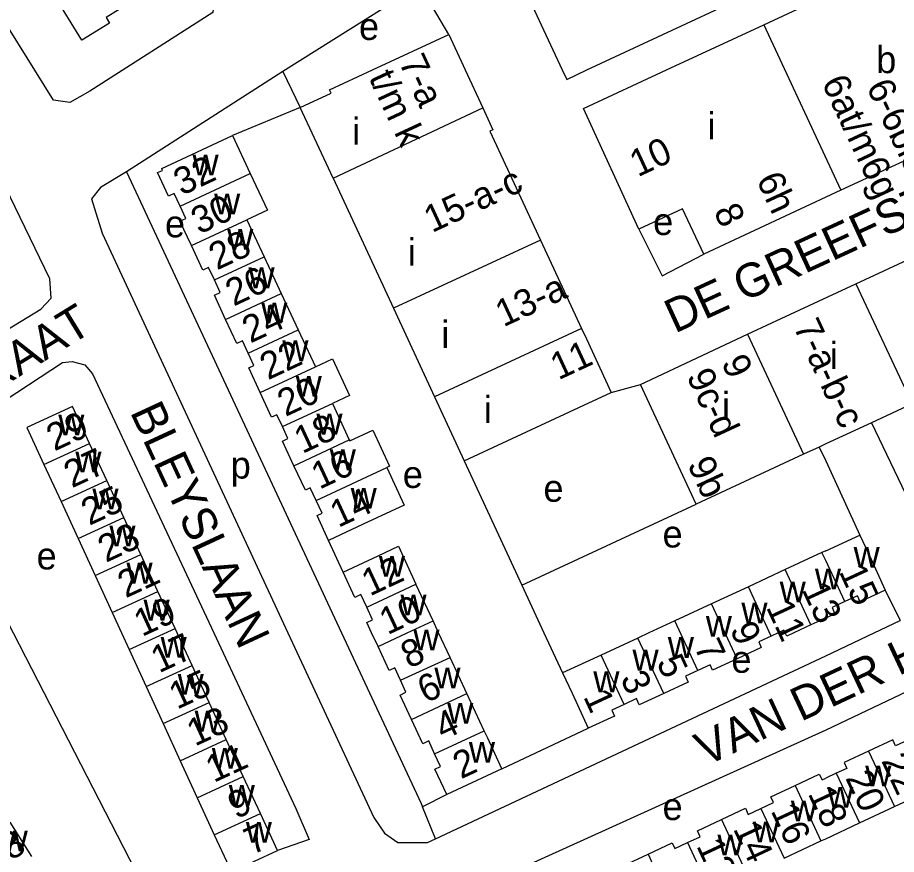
# Model space of a CAD drawing. Extents: x 159294 to 161936, y 384538 to 386517.
# Drawn here: x 160380.3 to 160510.5, y 386133.9 to 386257.8 of the extents above; entities that cross this region are included whole.
import ezdxf

# ---------------------------------------------------------------- set-up
doc = ezdxf.new("R2010")
doc.units = 0
for name, color, linetype in [('BLT_Basislijn', 7, 'Continuous'), ('BLT_Bebouwing', 7, 'Continuous'), ('BLT_Centroide', 7, 'Continuous'), ('BLT_Huisnummer', 7, 'Continuous'), ('BLT_Huisnummer_ tussenligend', 7, 'Continuous'), ('BLT_Huisnummer_reeks', 7, 'Continuous'), ('BLT_Onderverdeling_panden', 7, 'Continuous'), ('BLT_Straatnaam', 7, 'Continuous')]:
    doc.layers.add(name, color=color, linetype=linetype)

msp = doc.modelspace()

# ---------------------------------------------------------------- linework, layer by layer
at = {"layer": 'BLT_Basislijn'}
for p, q in [((160419.6, 386249.79), (160396.45, 386234.94)), ((160419.6, 386249.79), (160422.19, 386244.45)), ((160422.19, 386244.45), (160412.15, 386240.3)), ((160468.24, 386202.27), (160472.58, 386203.45)), ((160506.77, 386197.77), (160512.98, 386184.86)), ((160446.45, 386192.16), (160454.99, 386173.75)), ((160454.99, 386173.75), (160480.83, 386185.72)), ((160428.52, 386175.67), (160426.39, 386180.36)), ((160508.83, 386173), (160511.04, 386168.5)), ((160452.06, 386146.52), (160464.84, 386152.54)), ((160443.89, 386142.72), (160440.27, 386140.93)), ((160442.2, 386136.18), (160440.27, 386140.93))]:
    msp.add_line(p, q, dxfattribs=at)
for points in [[(160409.36, 386260.18), (160409.23, 386258.49), (160391, 386246.88), (160388.07, 386245.18), (160385.65, 386245.54), (160363.06, 386281.74), (160362.46, 386283.87), (160363.16, 386285.18), (160493.61, 386366.27), (160494.3, 386366.65)], [(160360.8, 386200.61), (160383.77, 386214.61), (160385.27, 386216.2), (160385.11, 386219.06), (160377.79, 386234.18), (160353.05, 386274.29), (160351.21, 386276.18), (160350.18, 386276.71), (160347.09, 386276.65), (160345.53, 386275.8), (160322.16, 386261.2), (160301.38, 386247.51), (160301.22, 386245.24), (160301.43, 386244.77), (160312.37, 386226.96), (160335.95, 386189.08), (160337.64, 386188.04), (160339.61, 386188.04), (160356.4, 386197.9)], [(160444.18, 386255.24), (160441.77, 386259.36), (160440.98, 386260.2), (160440.15, 386260.81), (160437.93, 386260.83), (160434.31, 386259.02), (160419.6, 386249.79)], [(160396.45, 386234.94), (160392.59, 386232.59), (160391.26, 386230.93), (160392.84, 386225.84), (160420.36, 386166.67), (160433.07, 386139.36), (160434.65, 386137.04), (160436.63, 386135.65), (160441.04, 386135.66), (160442.2, 386136.18)], [(160396.45, 386234.94), (160428.29, 386166.67), (160440.08, 386141.4), (160440.27, 386140.93)], [(160472.35, 386226.43), (160475.77, 386219.53), (160481.93, 386222.73)], [(160365.03, 386192.34), (160386.96, 386206.69), (160388.39, 386206.85), (160390.3, 386206.34), (160391.41, 386205), (160409.36, 386166.67), (160421.55, 386140.65), (160423.49, 386136.09), (160418.8, 386134.45)], [(160499.05, 386194.18), (160500, 386192.13), (160505.05, 386181.15)], [(160365.03, 386192.34), (160375.41, 386175), (160379.69, 386166.67), (160398.73, 386129.63), (160399.65, 386128.07)], [(160454.99, 386173.75), (160458.28, 386166.67), (160461.04, 386160.73)], [(160442.2, 386136.18), (160500, 386163.27), (160507.17, 386166.67), (160511.04, 386168.5)], [(160515.1, 386159.43), (160500, 386152.29), (160448.93, 386129.14)]]:
    msp.add_lwpolyline(points, dxfattribs=at)
at = {"layer": 'BLT_Bebouwing'}
for p, q in [((160490.85, 386256.7), (160500, 386260.96)), ((160524.11, 386242.35), (160502.25, 386232.19)), ((160427.06, 386233.96), (160435.98, 386214.72)), ((160502.25, 386232.19), (160481.93, 386222.73)), ((160414.28, 386227.82), (160416.83, 386222.34)), ((160504.48, 386218.35), (160520.56, 386225.86)), ((160457.76, 386224.82), (160463.85, 386211.73)), ((160416.83, 386222.34), (160419.37, 386216.9)), ((160419.37, 386216.9), (160421.88, 386211.51)), ((160435.98, 386214.72), (160442.06, 386201.62)), ((160421.88, 386211.51), (160424.42, 386206.05)), ((160472.58, 386203.45), (160488.44, 386210.88)), ((160442.06, 386201.62), (160446.45, 386192.16)), ((160426.94, 386200.64), (160429.45, 386195.24)), ((160512.79, 386200.57), (160506.77, 386197.77)), ((160506.77, 386197.77), (160500, 386194.63)), ((160393.52, 386189.23), (160390.99, 386194.71)), ((160500, 386194.63), (160499.05, 386194.18)), ((160496.7, 386193.1), (160480.83, 386185.72)), ((160499.05, 386194.18), (160496.7, 386193.1)), ((160384.23, 386191.6), (160386.75, 386186.12)), ((160396.05, 386183.75), (160393.52, 386189.23)), ((160386.75, 386186.12), (160389.27, 386180.64)), ((160398.58, 386178.28), (160396.05, 386183.75)), ((160389.27, 386180.64), (160391.8, 386175.15)), ((160500, 386178.8), (160505.05, 386181.15)), ((160500, 386178.8), (160499.45, 386178.55)), ((160401.11, 386172.8), (160398.58, 386178.28)), ((160499.45, 386178.55), (160494.01, 386176.03)), ((160494.01, 386176.03), (160488.56, 386173.5)), ((160391.8, 386175.15), (160394.32, 386169.67)), ((160441.85, 386168.44), (160439.32, 386173.87)), ((160488.56, 386173.5), (160483.09, 386170.96)), ((160403.64, 386167.32), (160401.11, 386172.8)), ((160483.09, 386170.96), (160477.65, 386168.44)), ((160500, 386168.86), (160497.8, 386167.84)), ((160472.2, 386165.91), (160466.75, 386163.38)), ((160396.84, 386164.19), (160399.36, 386158.71)), ((160446.86, 386157.69), (160444.38, 386163.01)), ((160466.75, 386163.38), (160461.04, 386160.73)), ((160408.69, 386156.36), (160406.17, 386161.84)), ((160399.36, 386158.71), (160401.89, 386153.23)), ((160449.44, 386152.15), (160446.86, 386157.69)), ((160411.22, 386150.88), (160408.69, 386156.36)), ((160401.89, 386153.23), (160404.41, 386147.75)), ((160413.75, 386145.41), (160411.22, 386150.88)), ((160404.41, 386147.75), (160406.93, 386142.27)), ((160452.06, 386146.52), (160443.89, 386142.72)), ((160416.28, 386139.93), (160413.75, 386145.41)), ((160501.57, 386145.88), (160500, 386145.14)), ((160510.17, 386140.95), (160515.59, 386143.48)), ((160406.93, 386142.27), (160409.45, 386136.79)), ((160505, 386138.53), (160510.17, 386140.95)), ((160418.8, 386134.45), (160416.28, 386139.93)), ((160382.41, 386133.55), (160379.22, 386138.66)), ((160500, 386136.2), (160505, 386138.53)), ((160409.45, 386136.79), (160411.98, 386131.3)), ((160493.84, 386133.32), (160499.3, 386135.87)), ((160499.3, 386135.87), (160500, 386136.2)), ((160411.98, 386131.3), (160418.8, 386134.45))]:
    msp.add_line(p, q, dxfattribs=at)
for points in [[(160400.05, 386266.57), (160395.1, 386263.52), (160397.21, 386260.07), (160393.43, 386257.77), (160393.95, 386256.92), (160389.83, 386254.4), (160385.64, 386261.25)], [(160454.09, 386264.77), (160460.99, 386250), (160461.64, 386248.6), (160464.65, 386250), (160499.02, 386266.05)], [(160472.35, 386226.43), (160464.13, 386244.27), (160476.44, 386250), (160490.85, 386256.7)], [(160422.19, 386244.45), (160426.74, 386246.56), (160426.51, 386247.05), (160432.88, 386250), (160444.18, 386255.24)], [(160444.18, 386255.24), (160446.61, 386250), (160449.22, 386244.38)], [(160427.06, 386233.96), (160424.3, 386239.92), (160422.19, 386244.45)], [(160449.22, 386244.38), (160450.7, 386241.14), (160450.27, 386240.95), (160457.76, 386224.82)], [(160404.38, 386229.86), (160403.53, 386231.69), (160402.67, 386231.3), (160401.04, 386234.8), (160401.78, 386235.14), (160401.66, 386235.42), (160412.15, 386240.3)], [(160412.15, 386240.3), (160414.76, 386234.69)], [(160414.76, 386234.69), (160417.31, 386229.23), (160414.28, 386227.82)], [(160406.06, 386224), (160404.37, 386227.62), (160405.24, 386228.02), (160404.38, 386229.86)], [(160481.93, 386222.73), (160478.81, 386229.44), (160472.35, 386226.43)], [(160409.47, 386218.91), (160408.61, 386220.77), (160407.75, 386220.37), (160406.06, 386224)], [(160411.12, 386213.07), (160409.46, 386216.64), (160410.34, 386217.05), (160409.47, 386218.91)], [(160488.44, 386210.88), (160492.01, 386212.55), (160504.48, 386218.35)], [(160414.49, 386208.07), (160413.64, 386209.89), (160412.79, 386209.49), (160411.12, 386213.07)], [(160463.85, 386211.73), (160464.57, 386210.18), (160468.24, 386202.27)], [(160416.24, 386202.25), (160414.55, 386205.88), (160415.33, 386206.25), (160414.49, 386208.07)], [(160424.42, 386206.05), (160426.96, 386207.24), (160429.48, 386201.83), (160426.94, 386200.64)], [(160480.83, 386185.72), (160472.58, 386203.45)], [(160419.54, 386197.2), (160418.71, 386198.97), (160417.94, 386198.61), (160416.24, 386202.25)], [(160446.45, 386192.16), (160464.16, 386200.38), (160468.24, 386202.27)], [(160390.99, 386194.71), (160388.46, 386200.19), (160381.71, 386197.08), (160384.23, 386191.6)], [(160421.25, 386191.42), (160419.56, 386195.05), (160420.36, 386195.42), (160419.54, 386197.2)], [(160429.45, 386195.24), (160429.51, 386195.11), (160432.92, 386196.7), (160435.41, 386191.34), (160435, 386191.15)], [(160424.55, 386186.27), (160423.67, 386188.15), (160422.94, 386187.8), (160421.25, 386191.42)], [(160435, 386191.15), (160437.59, 386185.58), (160431.52, 386182.75), (160426.39, 386180.36)], [(160426.39, 386180.36), (160424.68, 386184.05), (160425.42, 386184.39), (160424.55, 386186.27)], [(160505.05, 386181.15), (160506.42, 386178.21), (160508.83, 386173)], [(160428.52, 386175.67), (160433.7, 386178.08), (160436.71, 386179.48), (160439.32, 386173.87)], [(160432.02, 386170.47), (160431.15, 386172.33), (160430.26, 386171.92), (160428.52, 386175.67)], [(160508.83, 386173), (160505.1, 386171.28), (160504.7, 386172.16), (160502.82, 386171.29)], [(160502.82, 386171.29), (160500.94, 386170.42), (160501.37, 386169.49), (160500, 386168.86)], [(160394.32, 386169.67), (160395.7, 386166.67), (160396.84, 386164.19)], [(160433.7, 386164.65), (160432.76, 386166.67), (160432.05, 386168.21), (160432.88, 386168.6), (160432.02, 386170.47)], [(160444.38, 386163.01), (160442.68, 386166.67), (160441.85, 386168.44)], [(160477.65, 386168.44), (160473.83, 386166.67), (160472.2, 386165.91)], [(160406.17, 386161.84), (160403.94, 386166.67), (160403.64, 386167.32)], [(160497.8, 386167.84), (160495.27, 386166.67), (160494.23, 386166.18), (160494.01, 386166.67), (160493.82, 386167.06), (160492.98, 386166.67), (160491.95, 386166.19)], [(160491.95, 386166.19), (160490.08, 386165.33), (160490.47, 386164.48), (160486.87, 386162.81)], [(160437.02, 386159.68), (160436.21, 386161.48), (160435.36, 386161.09), (160433.7, 386164.65)], [(160486.87, 386162.81), (160483.26, 386161.14), (160482.89, 386161.94), (160481.05, 386161.09)], [(160461.04, 386160.73), (160462.44, 386157.72), (160464.84, 386152.54)], [(160481.05, 386161.09), (160479.22, 386160.24), (160479.63, 386159.36), (160476.01, 386157.68)], [(160438.67, 386153.86), (160436.98, 386157.47), (160437.83, 386157.88), (160437.02, 386159.68)], [(160476.01, 386157.68), (160472.4, 386156.01), (160471.97, 386156.93), (160470.14, 386156.09)], [(160470.14, 386156.09), (160468.31, 386155.24), (160468.72, 386154.35), (160464.84, 386152.54)], [(160442.07, 386148.77), (160441.21, 386150.67), (160440.35, 386150.25), (160438.67, 386153.86)], [(160452.06, 386146.52), (160449.95, 386151.06), (160449.44, 386152.15)], [(160512.16, 386150.81), (160510.34, 386149.96), (160509.93, 386150.83), (160506.33, 386149.15)], [(160443.89, 386142.72), (160442.13, 386146.5), (160442.94, 386146.88), (160442.07, 386148.77)], [(160506.33, 386149.15), (160502.73, 386147.46), (160503.13, 386146.61), (160501.57, 386145.88)], [(160495.47, 386144.06), (160499.06, 386145.74), (160499.46, 386144.89), (160500, 386145.14)], [(160490.4, 386140.67), (160492.27, 386141.55), (160491.89, 386142.38), (160495.47, 386144.06)], [(160484.55, 386139.04), (160488.11, 386140.7), (160488.52, 386139.8), (160490.4, 386140.67)], [(160479.53, 386135.62), (160481.41, 386136.5), (160481, 386137.38), (160484.55, 386139.04)], [(160473.7, 386133.9), (160477.28, 386135.57), (160477.66, 386134.75), (160479.53, 386135.62)], [(160468.64, 386130.56), (160470.49, 386131.43), (160470.12, 386132.23), (160473.7, 386133.9)]]:
    msp.add_lwpolyline(points, dxfattribs=at)
at = {"layer": 'BLT_Onderverdeling_panden'}
for p, q in [((160427.06, 386233.96), (160449.22, 386244.38)), ((160404.38, 386229.86), (160414.76, 386234.69)), ((160406.06, 386224), (160414.28, 386227.82)), ((160457.76, 386224.82), (160435.98, 386214.72)), ((160409.47, 386218.91), (160416.83, 386222.34)), ((160504.48, 386218.35), (160512.79, 386200.57)), ((160411.12, 386213.07), (160419.37, 386216.9)), ((160414.49, 386208.07), (160421.88, 386211.51)), ((160463.85, 386211.73), (160442.06, 386201.62)), ((160488.44, 386210.88), (160496.7, 386193.1)), ((160416.24, 386202.25), (160424.42, 386206.05)), ((160419.54, 386197.2), (160426.94, 386200.64)), ((160384.23, 386191.6), (160390.99, 386194.71)), ((160421.25, 386191.42), (160429.45, 386195.24)), ((160424.55, 386186.27), (160435, 386191.15)), ((160386.75, 386186.12), (160393.52, 386189.23)), ((160389.27, 386180.64), (160396.05, 386183.75)), ((160391.8, 386175.15), (160398.58, 386178.28)), ((160497.8, 386167.84), (160494.01, 386176.03)), ((160432.02, 386170.47), (160439.32, 386173.87)), ((160491.95, 386166.19), (160488.56, 386173.5)), ((160394.32, 386169.67), (160401.11, 386172.8)), ((160486.87, 386162.81), (160483.09, 386170.96)), ((160481.05, 386161.09), (160477.65, 386168.44)), ((160396.84, 386164.19), (160403.64, 386167.32)), ((160476.01, 386157.68), (160472.2, 386165.91)), ((160437.02, 386159.68), (160444.38, 386163.01)), ((160470.14, 386156.09), (160466.75, 386163.38)), ((160399.36, 386158.71), (160406.17, 386161.84)), ((160438.67, 386153.86), (160446.86, 386157.69)), ((160401.89, 386153.23), (160408.69, 386156.36)), ((160442.07, 386148.77), (160449.44, 386152.15)), ((160404.41, 386147.75), (160411.22, 386150.88)), ((160506.33, 386149.15), (160510.17, 386140.95)), ((160406.93, 386142.27), (160413.75, 386145.41)), ((160501.57, 386145.88), (160505, 386138.53)), ((160495.47, 386144.06), (160499.3, 386135.87)), ((160409.45, 386136.79), (160416.28, 386139.93)), ((160490.4, 386140.67), (160493.84, 386133.32)), ((160484.55, 386139.04), (160488.41, 386130.78)), ((160479.53, 386135.62), (160482.98, 386128.24)), ((160473.7, 386133.9), (160477.53, 386125.69))]:
    msp.add_line(p, q, dxfattribs=at)
for points in [[(160490.85, 386256.7), (160502.25, 386232.19)], [(160502.82, 386171.29), (160500, 386177.37), (160499.45, 386178.55)], [(160433.7, 386164.65), (160438.04, 386166.67), (160441.85, 386168.44)]]:
    msp.add_lwpolyline(points, dxfattribs=at)

# ---------------------------------------------------------------- texts
at = {"layer": 'BLT_Centroide'}
for s, p in [('e', (160430.88, 386254.44)), ('b', (160507.48, 386249.53)), ('i', (160482.49, 386239.72)), ('i', (160429.87, 386238.93)), ('w', (160406.23, 386234.38)), ('w', (160409.43, 386228.62)), ('e', (160402.15, 386225.22)), ('e', (160474.45, 386225.56)), ('w', (160411.36, 386223.38)), ('i', (160438.11, 386221.04)), ('w', (160414.52, 386217.69)), ('w', (160416.41, 386212.47)), ('i', (160443.07, 386208.86)), ('w', (160419.53, 386206.88)), ('i', (160500.61, 386205.73)), ('w', (160421.51, 386201.62)), ('i', (160484.64, 386198.3)), ('i', (160449.36, 386197.72)), ('w', (160386.35, 386195.91)), ('w', (160424.58, 386196.03)), ('w', (160388.88, 386190.41)), ('w', (160426.55, 386190.75)), ('p', (160411.88, 386189.51)), ('e', (160437.37, 386188.12)), ('e', (160458.2, 386186.08)), ('w', (160391.4, 386184.94)), ('w', (160429.65, 386185.06)), ('w', (160393.92, 386179.47)), ('e', (160475.84, 386179.31)), ('e', (160383.14, 386176.06)), ('w', (160504.14, 386176.31)), ('w', (160433.83, 386174.97)), ('w', (160396.45, 386173.97)), ('w', (160498.41, 386173.09)), ('w', (160493.19, 386171.2)), ('w', (160437.02, 386169.25)), ('w', (160398.98, 386168.5)), ('w', (160487.52, 386168.06)), ('w', (160482.25, 386166.11)), ('w', (160438.94, 386164.06)), ('w', (160401.5, 386163)), ('w', (160476.62, 386162.97)), ('w', (160471.39, 386161.09)), ('e', (160486.04, 386160.76)), ('w', (160404.03, 386157.53)), ('w', (160442.05, 386158.44)), ('w', (160465.59, 386157.88)), ('w', (160443.95, 386153.22)), ('w', (160406.55, 386152.06)), ('w', (160447.16, 386147.44)), ('w', (160409.08, 386146.56)), ('w', (160505.86, 386143.94)), ('w', (160411.6, 386141.09)), ('w', (160500.23, 386140.78)), ('e', (160475.84, 386138.96)), ('w', (160494.84, 386138.78)), ('w', (160414.12, 386135.62)), ('w', (160489.2, 386135.64)), ('w', (160377.97, 386134.34)), ('w', (160483.97, 386133.73))]:
    msp.add_text(s, height=4, dxfattribs=at).set_placement(p)
at = {"layer": 'BLT_Huisnummer'}
for s, rotation, p in [('32', 24.9644, (160404.63, 386231.34)), ('26', 24.964, (160412.31, 386214.96)), ('22', 24.97, (160417.41, 386204.05)), ('11', 24.8838, (160460.42, 386204.04)), ('29', 24.7101, (160385.77, 386193.51)), ('18', 24.9614, (160422.48, 386193.13)), ('14', 24.9628, (160427.8, 386182.19)), ('23', 24.7146, (160393.4, 386177.03)), ('12', 24.9688, (160432.48, 386172.04)), ('15', 294.8671, (160501.91, 386175.76)), ('19', 24.7156, (160398.74, 386166.05)), ('9', 294.8834, (160485.75, 386167.19)), ('5', 294.878, (160474.88, 386162.33)), ('15', 24.7137, (160403.93, 386155.28)), ('6', 25.0544, (160440.75, 386156.2)), ('1', 294.8846, (160464.05, 386157.23)), ('11', 24.7133, (160409.37, 386144.44)), ('2', 24.9781, (160445.99, 386144.98)), ('18', 295.0544, (160497.31, 386142.89)), ('7', 24.7624, (160415.05, 386133.75)), ('14', 295.0553, (160486.23, 386137.69)), ('28', 31.9111, (160376.8, 386131.3))]:
    msp.add_text(s, height=4, rotation=rotation, dxfattribs=at).set_placement(p)
at = {"layer": 'BLT_Huisnummer_ tussenligend'}
for s, rotation, p in [('30', 24.964, (160407.22, 386225.61)), ('28', 24.964, (160409.84, 386220.31)), ('24', 24.97, (160414.79, 386209.49)), ('20', 24.9614, (160420, 386198.62)), ('27', 24.7146, (160388.36, 386188.06)), ('16', 24.9628, (160425.02, 386187.85)), ('25', 24.7146, (160390.93, 386182.5)), ('21', 24.7156, (160396.33, 386171.77)), ('13', 294.8834, (160496.41, 386173.1)), ('10', 25.0544, (160435.11, 386166.31)), ('11', 294.8834, (160491.12, 386170.48)), ('17', 24.7137, (160401.26, 386160.66)), ('8', 25.0544, (160438.28, 386161.33)), ('7', 294.878, (160480.45, 386164.64)), ('3', 294.8846, (160469.53, 386159.94)), ('13', 24.7133, (160406.58, 386149.82)), ('4', 24.9781, (160443.33, 386150.72)), ('22', 295.0544, (160508.18, 386147.76)), ('20', 295.0544, (160502.86, 386145.2)), ('9', 24.7624, (160412.67, 386139.05)), ('16', 295.0553, (160491.81, 386140.35)), ('12', 295.0482, (160480.79, 386135.15))]:
    msp.add_text(s, height=4, rotation=rotation, dxfattribs=at).set_placement(p)
at = {"layer": 'BLT_Huisnummer_reeks'}
for s, rotation, p in [('7-a', 294.8821, (160436.72, 386251.18)), ('t/m k', 294.8821, (160432.28, 386248.89)), ('6at/m6g', 294.9462, (160499.35, 386248.14)), ('6-6bis', 295.2925, (160505.96, 386247.52)), ('10', 24.9392, (160472.17, 386234.09)), ('15-a-c', 24.8743, (160441.69, 386225.84)), ('6h', 294.9439, (160489.67, 386233.77)), ('8', 294.9439, (160483.35, 386229.09)), ('13-a', 24.8921, (160452.28, 386211.89)), ('7-a-b-c', 294.9209, (160495.15, 386212.03)), ('9', 294.931, (160484.49, 386206.71)), ('9c-d', 294.931, (160479.34, 386204.69)), ('9b', 294.9337, (160479.46, 386191.64))]:
    msp.add_text(s, height=4, rotation=rotation, dxfattribs=at).set_placement(p)
at = {"layer": 'BLT_Straatnaam'}
for s, height, rotation, p in [('DE GREEFSTRAAT', 5, 24.6851, (160477.66, 386210.95)), ('POELAERTSTRAAT', 4.9999, 31.5533, (160338.75, 386178.88)), ('BLEYSLAAN', 5, 294.8573, (160396.92, 386199.39)), ('VAN DER HARTSTRAAT', 4.9999, 25.0678, (160482.19, 386146.87))]:
    msp.add_text(s, height=height, rotation=rotation, dxfattribs=at).set_placement(p)

doc.saveas('drawing.dxf')
